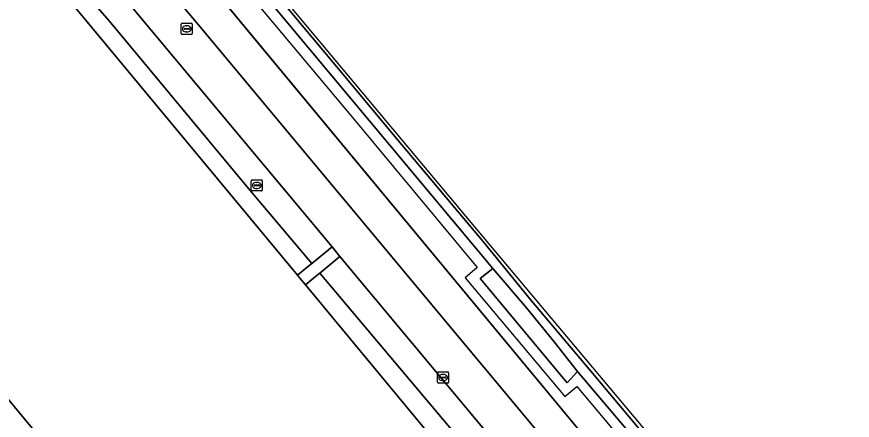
# Model space of a CAD drawing. Extents: x 159489 to 160304, y 383825 to 384531.
# Drawn here: x 160062.8 to 160138.6, y 384256.4 to 384293 of the extents above; entities that cross this region are included whole.
import ezdxf

# ---------------------------------------------------------------- set-up
doc = ezdxf.new("R2010")
doc.units = 0
for name, color, linetype in [('IMGEO_Erf', 7, 'Continuous'), ('IMGEO_Geluidsscherm', 7, 'Continuous'), ('IMGEO_Grasland_overig', 7, 'Continuous'), ('IMGEO_Groenvoorziening', 7, 'Continuous'), ('IMGEO_Kolk', 7, 'Continuous'), ('IMGEO_Muur', 7, 'Continuous'), ('IMGEO_Pand', 7, 'Continuous'), ('IMGEO_Rijbaan_lokaal_gesloten', 7, 'Continuous'), ('IMGEO_Rioolput', 7, 'Continuous'), ('IMGEO_Spoorbaan_halfverhard', 7, 'Continuous'), ('IMGEO_Terreindeel_gesloten', 7, 'Continuous'), ('IMGEO_Terreindeel_halfverhard', 7, 'Continuous'), ('IMGEO_Voetpad_halfverhard', 7, 'Continuous'), ('IMGEO_Voetpad_open', 7, 'Continuous')]:
    doc.layers.add(name, color=color, linetype=linetype)

msp = doc.modelspace()

# ---------------------------------------------------------------- linework, layer by layer
at = {"layer": 'IMGEO_Erf'}
for points in [[(160295.626, 384037.276), (160291.374, 384037.989), (160254.354, 384082.287), (160248.496, 384089.297), (160248.729, 384089.519), (160250.266, 384090.825), (160250.333, 384090.882), (160248.732, 384092.813), (160118.374, 384250), (160083.805, 384291.696), (160045.966, 384337.336)], [(160053.522, 384322.815), (160079.22, 384292.325), (160144.151, 384214.441), (160211.908, 384133.533)], [(160122.173, 384185.703), (160130.565, 384192.66), (160128.922, 384194.605), (160120.95, 384188.017), (160116.351, 384193.572), (160126.343, 384201.842), (160131.998, 384206.522), (160128.696, 384210.489), (160128.583, 384210.392), (160128.795, 384210.145), (160125.366, 384207.295), (160113.275, 384197.245), (160107.835, 384203.779), (160117.96, 384212.155), (160116.378, 384214.108), (160105.846, 384205.367), (160052.15, 384270.155)]]:
    msp.add_lwpolyline(points, dxfattribs=at)
at = {"layer": 'IMGEO_Geluidsscherm'}
msp.add_lwpolyline([(160076.399, 384303.987), (160093.251, 384283.877), (160104.561, 384270.263), (160103.461, 384269.318), (160112.52, 384258.547), (160113.623, 384259.469), (160145.412, 384221.597), (160158.605, 384205.791), (160163.734, 384199.645), (160171.539, 384190.406), (160181, 384179.113), (160186.371, 384172.614), (160204.752, 384150.63), (160216.797, 384136.229), (160242.245, 384105.797), (160248.32, 384098.527), (160249.626, 384096.925)], dxfattribs=at)
at = {"layer": 'IMGEO_Grasland_overig'}
msp.add_lwpolyline([(160038.479, 384346.386), (160042.798, 384341.166), (160045.966, 384337.336), (160083.805, 384291.696), (160118.374, 384250), (160248.732, 384092.813), (160250.333, 384090.882), (160250.266, 384090.825), (160250.4, 384090.666), (160256.123, 384083.673), (160256.725, 384082.935), (160257.086, 384083.231), (160260.206, 384085.794), (160260.078, 384086.073), (160157.223, 384209.094), (160128.866, 384242.896), (160113.685, 384260.808), (160112.725, 384259.795), (160104.836, 384269.273), (160105.978, 384270.179), (160040.741, 384348.268)], close=True, dxfattribs=at)
at = {"layer": 'IMGEO_Groenvoorziening'}
for points in [[(160048.857, 384318.94), (160047.897, 384318.14), (160088.237, 384269.559), (160089.133, 384270.293), (160089.536, 384270.623), (160083.954, 384277.253), (160071.136, 384292.66), (160066.291, 384298.233)], [(160090.265, 384269.758), (160089.872, 384269.436), (160088.959, 384268.689), (160126.941, 384222.874), (160121.882, 384218.676), (160123.868, 384216.29), (160130.554, 384221.904), (160125.284, 384228.163)]]:
    msp.add_lwpolyline(points, close=True, dxfattribs=at)
at = {"layer": 'IMGEO_Kolk'}
for p, q in [((160084.047, 384277.285), (160084.047, 384278.137)), ((160084.122, 384278.211), (160084.974, 384278.211)), ((160084.306, 384277.705), (160084.306, 384277.717)), ((160084.349, 384277.754), (160084.747, 384277.754)), ((160084.535, 384277.991), (160084.56, 384277.991)), ((160084.79, 384277.717), (160084.79, 384277.705)), ((160085.048, 384278.137), (160085.048, 384277.285)), ((160084.974, 384277.211), (160084.122, 384277.211)), ((160084.744, 384277.668), (160084.346, 384277.668)), ((160084.558, 384277.431), (160084.533, 384277.431))]:
    msp.add_line(p, q, dxfattribs=at)
for points in [[(160084.047, 384277.285), (160084.047, 384278.137)], [(160084.122, 384278.211), (160084.974, 384278.211)], [(160085.048, 384278.137), (160085.048, 384277.285)], [(160084.974, 384277.211), (160084.122, 384277.211)]]:
    msp.add_lwpolyline(points, dxfattribs=at)
for centre, radius, start, end in [((160084.124, 384278.135), 0.0765, 91.55205, 178.44795), ((160084.124, 384278.135), 0.0765, 91.55205, 178.44795), ((160084.346, 384277.714), 0.0403, 85.87752, 175.75265), ((160084.751, 384277.716), 0.0386, 1.73085, 96.63898), ((160084.972, 384278.135), 0.0765, 1.55205, 88.44795), ((160084.972, 384278.135), 0.0765, 1.55205, 88.44795), ((160084.124, 384277.287), 0.0765, 181.55205, 268.44795), ((160084.124, 384277.287), 0.0765, 181.55205, 268.44795), ((160084.343, 384277.704), 0.0366, 178.93798, 274.71019), ((160084.747, 384277.711), 0.043, 264.86636, 352.45326), ((160084.972, 384277.287), 0.0765, 271.55205, 358.44795), ((160084.972, 384277.287), 0.0765, 271.55205, 358.44795)]:
    msp.add_arc(centre, radius, start, end, dxfattribs=at)
for centre, major_axis, ratio, start_param, end_param in [((160084.534, 384277.711), (-0.387, 0.002), 0.722429, 4.712389, 7.853982), ((160084.559, 384277.711), (-0.39, 0.002), 0.717154, 1.570796, 4.712389)]:
    msp.add_ellipse(centre, major_axis=major_axis, ratio=ratio, start_param=start_param, end_param=end_param, dxfattribs=at)
at = {"layer": 'IMGEO_Muur'}
msp.add_lwpolyline([(160045.966, 384337.336), (160118.374, 384250), (160248.732, 384092.813), (160250.333, 384090.882)], dxfattribs=at)
at = {"layer": 'IMGEO_Pand'}
msp.add_lwpolyline([(160047.897, 384318.14), (160039.262, 384328.541), (160038.847, 384329.041), (160038.655, 384328.854), (160039.942, 384327.291), (160039.283, 384326.749), (160035.542, 384323.669), (160019.051, 384310.092), (160043.744, 384280.298), (160046.31, 384277.202), (160052.15, 384270.155), (160105.846, 384205.367), (160116.378, 384214.108), (160121.172, 384218.087), (160121.882, 384218.676), (160126.941, 384222.874), (160088.959, 384268.689), (160088.643, 384269.07), (160088.237, 384269.559)], close=True, dxfattribs=at)
at = {"layer": 'IMGEO_Rijbaan_lokaal_gesloten'}
for points in [[(160211.908, 384133.533), (160144.151, 384214.441), (160079.22, 384292.325), (160053.522, 384322.815), (160053.305, 384322.646), (160039.8, 384338.91)], [(160039.849, 384329.047), (160039.262, 384328.541), (160047.897, 384318.14), (160048.857, 384318.94), (160050.295, 384320.138), (160068.123, 384299.748), (160072.965, 384294.211), (160091.38, 384272.134), (160092.104, 384271.265), (160144.318, 384208.667), (160146.882, 384205.605), (160145.346, 384204.295), (160144.394, 384203.483), (160147.54, 384199.691), (160148.546, 384200.535), (160150.044, 384201.794), (160159.531, 384190.452), (160163.657, 384185.532), (160209.02, 384131.35), (160229.425, 384105.468), (160228.472, 384104.658), (160233.42, 384098.515)]]:
    msp.add_lwpolyline(points, dxfattribs=at)
at = {"layer": 'IMGEO_Rioolput'}
for p, q in [((160077.689, 384291.506), (160077.689, 384292.358)), ((160077.764, 384292.432), (160078.616, 384292.432)), ((160078.177, 384292.212), (160078.202, 384292.212)), ((160078.69, 384292.358), (160078.69, 384291.506)), ((160078.616, 384291.432), (160077.764, 384291.432)), ((160077.948, 384291.926), (160077.948, 384291.938)), ((160078.386, 384291.889), (160077.988, 384291.889)), ((160077.991, 384291.975), (160078.389, 384291.975)), ((160078.2, 384291.652), (160078.175, 384291.652)), ((160078.432, 384291.938), (160078.432, 384291.926)), ((160100.966, 384259.848), (160100.966, 384260.7)), ((160101.041, 384260.774), (160101.893, 384260.774)), ((160101.225, 384260.268), (160101.225, 384260.28)), ((160101.268, 384260.317), (160101.666, 384260.317)), ((160101.454, 384260.554), (160101.479, 384260.554)), ((160101.709, 384260.28), (160101.709, 384260.268)), ((160101.967, 384260.7), (160101.967, 384259.848)), ((160101.893, 384259.774), (160101.041, 384259.774)), ((160101.663, 384260.231), (160101.265, 384260.231)), ((160101.477, 384259.994), (160101.452, 384259.994))]:
    msp.add_line(p, q, dxfattribs=at)
for points in [[(160077.689, 384291.506), (160077.689, 384292.358)], [(160077.764, 384292.432), (160078.616, 384292.432)], [(160078.69, 384292.358), (160078.69, 384291.506)], [(160078.616, 384291.432), (160077.764, 384291.432)], [(160100.966, 384259.848), (160100.966, 384260.7)], [(160101.041, 384260.774), (160101.893, 384260.774)], [(160101.967, 384260.7), (160101.967, 384259.848)], [(160101.893, 384259.774), (160101.041, 384259.774)]]:
    msp.add_lwpolyline(points, dxfattribs=at)
for centre, radius, start, end in [((160077.766, 384292.356), 0.0765, 91.55205, 178.44795), ((160077.766, 384292.356), 0.0765, 91.55205, 178.44795), ((160078.614, 384292.356), 0.0765, 1.55205, 88.44795), ((160078.614, 384292.356), 0.0765, 1.55205, 88.44795), ((160077.766, 384291.508), 0.0765, 181.55205, 268.44795), ((160077.766, 384291.508), 0.0765, 181.55205, 268.44795), ((160077.988, 384291.935), 0.0403, 85.87752, 175.75265), ((160077.985, 384291.925), 0.0366, 178.93798, 274.71019), ((160078.389, 384291.932), 0.043, 264.86636, 352.45326), ((160078.393, 384291.937), 0.0386, 1.73085, 96.63898), ((160078.614, 384291.508), 0.0765, 271.55205, 358.44795), ((160078.614, 384291.508), 0.0765, 271.55205, 358.44795), ((160101.043, 384260.698), 0.0765, 91.55205, 178.44795), ((160101.043, 384260.698), 0.0765, 91.55205, 178.44795), ((160101.265, 384260.277), 0.0403, 85.87752, 175.75265), ((160101.262, 384260.267), 0.0366, 178.93798, 274.71019), ((160101.666, 384260.274), 0.043, 264.86636, 352.45326), ((160101.67, 384260.279), 0.0386, 1.73085, 96.63898), ((160101.891, 384260.698), 0.0765, 1.55205, 88.44795), ((160101.891, 384260.698), 0.0765, 1.55205, 88.44795), ((160101.043, 384259.85), 0.0765, 181.55205, 268.44795), ((160101.043, 384259.85), 0.0765, 181.55205, 268.44795), ((160101.891, 384259.85), 0.0765, 271.55205, 358.44795), ((160101.891, 384259.85), 0.0765, 271.55205, 358.44795)]:
    msp.add_arc(centre, radius, start, end, dxfattribs=at)
for centre, major_axis, ratio, start_param, end_param in [((160078.176, 384291.932), (-0.387, 0.002), 0.722429, 4.712389, 7.853982), ((160078.201, 384291.932), (-0.39, 0.002), 0.717154, 1.570796, 4.712389), ((160101.453, 384260.274), (-0.387, 0.002), 0.722429, 4.712389, 7.853982), ((160101.478, 384260.274), (-0.39, 0.002), 0.717154, 1.570796, 4.712389)]:
    msp.add_ellipse(centre, major_axis=major_axis, ratio=ratio, start_param=start_param, end_param=end_param, dxfattribs=at)
at = {"layer": 'IMGEO_Spoorbaan_halfverhard'}
for points in [[(160218.424, 384137.968), (160103.569, 384274.89), (159989.39, 384411.371)], [(160083.82, 384298.032), (160092.408, 384287.749), (160097.082, 384282.156), (160105.081, 384272.664), (160109.504, 384267.235), (160114.731, 384261.017), (160122.874, 384251.324), (160127.038, 384246.312), (160136.753, 384234.73), (160142.095, 384228.275), (160146.906, 384222.603), (160155.099, 384212.809), (160162.301, 384204.329), (160170.163, 384194.872), (160177.279, 384186.277)]]:
    msp.add_lwpolyline(points, dxfattribs=at)
at = {"layer": 'IMGEO_Terreindeel_gesloten'}
for points in [[(160040.741, 384348.268), (160105.978, 384270.179), (160109.027, 384266.607), (160111.561, 384263.505), (160113.685, 384260.808), (160128.866, 384242.896), (160157.223, 384209.094), (160260.078, 384086.073)], [(160177.279, 384186.277), (160170.163, 384194.872), (160162.301, 384204.329), (160155.099, 384212.809), (160146.906, 384222.603), (160142.095, 384228.275), (160136.753, 384234.73), (160127.038, 384246.312), (160122.874, 384251.324), (160114.731, 384261.017), (160109.504, 384267.235), (160105.081, 384272.664), (160097.082, 384282.156), (160092.408, 384287.749), (160083.82, 384298.032)]]:
    msp.add_lwpolyline(points, dxfattribs=at)
at = {"layer": 'IMGEO_Terreindeel_halfverhard'}
msp.add_lwpolyline([(160109.027, 384266.607), (160105.978, 384270.179), (160104.836, 384269.273), (160112.725, 384259.795), (160113.685, 384260.808), (160111.561, 384263.505)], close=True, dxfattribs=at)
at = {"layer": 'IMGEO_Voetpad_halfverhard'}
for points in [[(160050.295, 384320.138), (160048.857, 384318.94), (160066.291, 384298.233), (160071.136, 384292.66), (160083.954, 384277.253), (160089.536, 384270.623), (160091.38, 384272.134), (160072.965, 384294.211), (160068.123, 384299.748)], [(160092.104, 384271.265), (160090.265, 384269.758), (160125.284, 384228.163), (160130.554, 384221.904), (160135.441, 384216.099), (160142.799, 384207.359), (160144.318, 384208.667)]]:
    msp.add_lwpolyline(points, close=True, dxfattribs=at)
at = {"layer": 'IMGEO_Voetpad_open'}
msp.add_lwpolyline([(160092.104, 384271.265), (160091.38, 384272.134), (160089.536, 384270.623), (160089.133, 384270.293), (160088.237, 384269.559), (160088.643, 384269.07), (160088.959, 384268.689), (160089.872, 384269.436), (160090.265, 384269.758)], close=True, dxfattribs=at)

doc.saveas('drawing.dxf')
